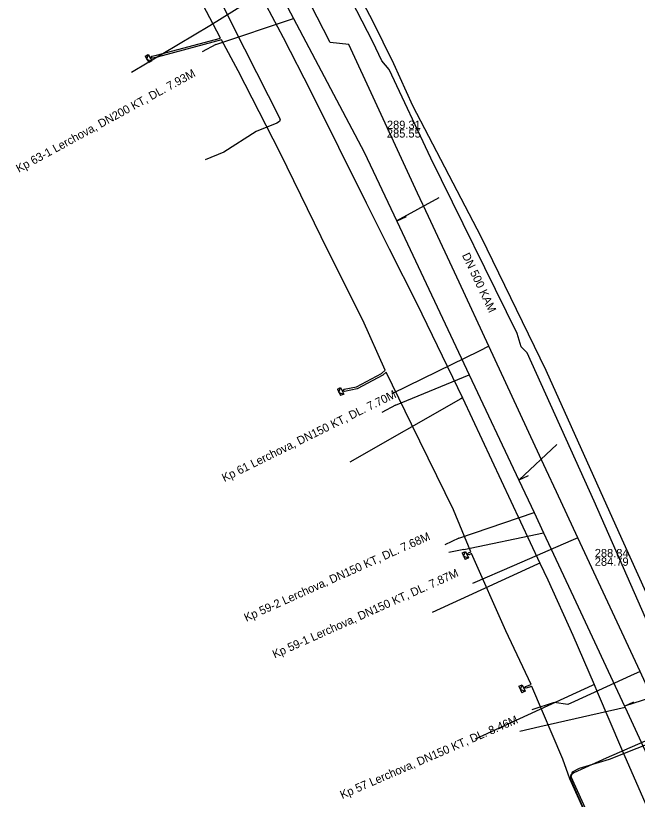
# Model space of a CAD drawing. Extents: x -600391 to -599491, y -1160176 to -1159402.
# Drawn here: x -600034.9 to -599974.7, y -1159956.9 to -1159881.1 of the extents above; entities that cross this region are included whole.
import ezdxf

# ---------------------------------------------------------------- set-up
doc = ezdxf.new("R2010")
doc.units = 0
for name, color, linetype in [('31', 7, 'Continuous'), ('MU_linie', 7, 'Continuous'), ('Vrstva 1', 7, 'Continuous'), ('Vrstva 12', 7, 'Continuous'), ('Vrstva 13', 7, 'Continuous'), ('Vrstva 16', 7, 'Continuous'), ('Vrstva 42', 7, 'Continuous'), ('Vrstva 43', 7, 'Continuous'), ('Vrstva 55', 7, 'Continuous'), ('Vrstva 58', 7, 'Continuous'), ('Vrstva 9', 7, 'Continuous')]:
    doc.layers.add(name, color=color, linetype=linetype)

# ---------------------------------------------------------------- blocks, each defined once
blk = doc.blocks.new('NN630')
at = {"layer": '31'}
for points in [[(0, -0.7), (-0.7, 0)], [(-0.7, -0.7), (-0.7, 0), (0.7, 0), (0.7, -0.7)], [(-0.7, -0.7), (0.7, -0.7)], [(0, -0.7), (0.7, 0)]]:
    blk.add_lwpolyline(points, dxfattribs=at)

msp = doc.modelspace()

# ---------------------------------------------------------------- linework, layer by layer
at = {"layer": 'MU_linie'}
msp.add_lwpolyline([(-600004.67, -1159873.12), (-600005.18, -1159873.36), (-600007.15, -1159874.51), (-600013.69, -1159878.26), (-600015.14, -1159879.03), (-600015.22, -1159879.27), (-600012.72, -1159884.3), (-600009.27, -1159891.11), (-600009.32, -1159891.33), (-600009.58, -1159891.5), (-600011.58, -1159892.29), (-600014.72, -1159894.28), (-600016.52, -1159895.03)], dxfattribs=at)
at = {"layer": 'Vrstva 1'}
for points in [[(-599993.936, -1159898.725), (-599998.037, -1159900.971)], [(-599982.522, -1159922.573), (-599986.153, -1159926.011)], [(-599971.84, -1159946.571), (-599975.956, -1159947.914)]]:
    msp.add_lwpolyline(points, dxfattribs=at)
at = {"layer": 'Vrstva 13'}
for points in [[(-600011.184, -1159879.034), (-600011.563, -1159879.229), (-600016.078, -1159882.07), (-600023.64, -1159886.585)], [(-600011.184, -1159879.034), (-600008.989, -1159883.211), (-600006.315, -1159888.435), (-600000.964, -1159899.19), (-599998.735, -1159903.663), (-599996.045, -1159908.944), (-599991.618, -1159918.066), (-599984.144, -1159934.065), (-599983.386, -1159935.677), (-599980.955, -1159941.02), (-599978.897, -1159945.817), (-599978.6, -1159946.51), (-599976.264, -1159952.028), (-599973.905, -1159957.427), (-599971.68, -1159962.51)], [(-599991.618, -1159918.066), (-599991.796, -1159918.152), (-600002.527, -1159924.303)], [(-599984.144, -1159934.065), (-599984.364, -1159934.168), (-599994.564, -1159938.837)], [(-599978.897, -1159945.817), (-599979.099, -1159945.904), (-599990.422, -1159951.093)]]:
    msp.add_lwpolyline(points, dxfattribs=at)
at = {"layer": 'Vrstva 16'}
for points in [[(-599965.303, -1159964.361), (-599966.486, -1159961.724), (-599968.567, -1159957.228), (-599968.692, -1159956.972), (-599969.043, -1159956.214), (-599970.245, -1159953.638), (-599970.488, -1159953.107), (-599972.879, -1159947.953), (-599973.933, -1159945.686), (-599974.46, -1159944.557), (-599980.478, -1159931.598), (-599982.535, -1159927.17), (-599983.54, -1159925.024), (-599984.595, -1159922.757), (-599986.826, -1159917.932), (-599989.078, -1159913.078), (-599991.961, -1159906.867), (-599994.913, -1159900.519), (-599995.97, -1159898.253), (-599997.344, -1159895.314), (-600002.638, -1159883.892), (-600004.449, -1159883.693), (-600006.347, -1159879.966)], [(-599989.078, -1159913.078), (-599990.021, -1159913.535), (-599994.041, -1159915.502), (-599998.464, -1159917.662)], [(-599980.478, -1159931.598), (-599981.142, -1159931.888), (-599986.649, -1159934.286), (-599990.653, -1159936.032)], [(-599974.46, -1159944.557), (-599975.366, -1159944.97), (-599980.802, -1159947.447), (-599981.434, -1159947.733), (-599982.772, -1159947.541), (-599984.933, -1159948.257)]]:
    msp.add_lwpolyline(points, dxfattribs=at)
at = {"layer": 'Vrstva 42'}
for points in [[(-599978.745, -1159960.504), (-599981.261, -1159954.931), (-599981.94, -1159953.03), (-599984.911, -1159945.992), (-599985.489, -1159946.171), (-599985.71, -1159946.14), (-599985.553, -1159945.981), (-599984.993, -1159945.809), (-599987.43, -1159940.62), (-599990.749, -1159933.141), (-599990.977, -1159933.247), (-599991.2, -1159933.24), (-599991.061, -1159933.065), (-599990.828, -1159932.958), (-599992.51, -1159928.9), (-599996.56, -1159920.61), (-599999.024, -1159915.593), (-599999.343, -1159915.873), (-600001.816, -1159917.185), (-600003.054, -1159917.438), (-600003.27, -1159917.38), (-600003.094, -1159917.242), (-600001.884, -1159916.995), (-599999.457, -1159915.707), (-599999.113, -1159915.404), (-600001.27, -1159910.55), (-600004.64, -1159903.87), (-600009.28, -1159894.35), (-600013.34, -1159886.42), (-600014.961, -1159883.44), (-600021.177, -1159885.107), (-600021.634, -1159885.199), (-600021.85, -1159885.14), (-600021.674, -1159885.003), (-600021.223, -1159884.913), (-600015.058, -1159883.259), (-600023.6, -1159866.96)], [(-599975.46, -1159973.098), (-599974.544, -1159970.681), (-599975.022, -1159968.991), (-599977.868, -1159962.668), (-599978.555, -1159960.436), (-599981.129, -1159954.737), (-599981, -1159954.25), (-599980.32, -1159953.89), (-599977.42, -1159953.03), (-599969.53, -1159949.89), (-599968.61, -1159949.64), (-599967.2, -1159950.5), (-599966.18, -1159951.1), (-599964.91, -1159950.43), (-599964.398, -1159949.407), (-599964.486, -1159949.246)]]:
    msp.add_lwpolyline(points, dxfattribs=at)
at = {"layer": 'Vrstva 55'}
msp.add_lwpolyline([(-599961.56, -1159966.79), (-599962.77, -1159965.62), (-599962.99, -1159964.41), (-599963.44, -1159963.06), (-599963.67, -1159961.3), (-599963.13, -1159959.48), (-599962.86, -1159958.96), (-599962.67, -1159958.65), (-599966.77, -1159952.42), (-599968.21, -1159951.72), (-599969.23, -1159950.43), (-599972.57, -1159942.12), (-599972.84, -1159941.49), (-599973.21, -1159940.98), (-599978.91, -1159928.07), (-599985.36, -1159913.71), (-599985.96, -1159913.13), (-599986.35, -1159911.84), (-599994.69, -1159894.87), (-599998.73, -1159886.31), (-599999.44, -1159885.45), (-600000.3, -1159883.62), (-600004.957, -1159874.59)], dxfattribs=at)
at = {"layer": 'Vrstva 58'}
for points in [[(-599969.84, -1159945.81), (-599976.17, -1159931.76), (-599983.53, -1159915.41), (-599989.84, -1159902.48), (-599996.44, -1159889.81), (-599998.26, -1159885.76), (-600000.34, -1159881.54), (-600016.01, -1159852.03)], [(-599969.91, -1159949.51), (-599977.72, -1159952.94), (-599980.85, -1159954.35), (-599981.18, -1159954.6), (-599981.18, -1159954.96), (-599979.81, -1159958.11)]]:
    msp.add_lwpolyline(points, dxfattribs=at)
at = {"layer": 'Vrstva 9'}
for p, q in [((-600015.497, -1159883.883), (-600007.972, -1159881.37)), ((-600015.497, -1159883.883), (-600016.829, -1159884.573)), ((-599997.087, -1159900.548), (-599997.991, -1159900.974)), ((-599998.109, -1159918.768), (-599990.993, -1159915.839)), ((-599998.109, -1159918.768), (-599999.421, -1159919.495)), ((-599985.284, -1159925.619), (-599986.189, -1159926.045)), ((-599991.994, -1159931.634), (-599984.715, -1159929.175)), ((-599991.5, -1159932.727), (-599983.791, -1159931.138)), ((-599991.994, -1159931.634), (-599993.341, -1159932.293)), ((-599991.5, -1159932.727), (-599992.969, -1159933.03)), ((-599975.956, -1159947.914), (-599975.049, -1159947.493)), ((-599975.897, -1159948.041), (-599984.145, -1159949.903)), ((-599984.145, -1159949.903), (-599986.096, -1159950.344))]:
    msp.add_line(p, q, dxfattribs=at)
for points in [[(-600023.79, -1159851.466), (-600019.633, -1159859.325), (-600008.271, -1159880.805), (-600007.972, -1159881.37), (-600001.139, -1159894.288)], [(-600001.139, -1159894.288), (-599997.991, -1159900.974), (-599990.993, -1159915.839), (-599986.189, -1159926.045), (-599984.715, -1159929.175), (-599983.791, -1159931.138), (-599980.66, -1159937.789)], [(-599980.66, -1159937.789), (-599975.956, -1159947.914), (-599975.897, -1159948.041), (-599972.787, -1159954.734), (-599972.156, -1159956.095)]]:
    msp.add_lwpolyline(points, dxfattribs=at)

# ---------------------------------------------------------------- block references
at = {"layer": 'Vrstva 43'}
for p, xscale, yscale, rotation in [((-600021.85, -1159885.14), 0.5, 0.5, -59.99999999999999), ((-600003.27, -1159917.38), 0.5000000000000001, 0.4999999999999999, -64), ((-599991.2, -1159933.24), 0.5, 0.5, -66.00000000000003), ((-599985.71, -1159946.14), 0.5, 0.5, -66.00000000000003)]:
    msp.add_blockref('NN630', p, dxfattribs=dict(at, xscale=xscale, yscale=yscale, rotation=rotation))

# ---------------------------------------------------------------- texts
at = {"layer": 'Vrstva 12'}
for s, rotation, p in [('Kp 63-1 Lerchova, DN200 KT, DL. 7.93M', 28.66712, (-600034.55, -1159896.299)), ('DN 500 KAM', 295.20991, (-599991.705, -1159904.259)), ('Kp 61 Lerchova, DN150 KT, DL. 7.70M', 26.19517, (-600014.666, -1159926.215)), ('Kp 59-2 Lerchova, DN150 KT, DL. 7.68M', 24.08477, (-600012.545, -1159939.741)), ('Kp 59-1 Lerchova, DN150 KT, DL. 7.87M', 24.08477, (-600009.801, -1159943.286)), ('Kp 57 Lerchova, DN150 KT, DL. 8.46M', 23.39555, (-600003.267, -1159956.889))]:
    msp.add_text(s, height=0.8, rotation=rotation, dxfattribs=at).set_placement(p)
for s, p in [('289.31', (-599998.943, -1159892.049)), ('285.55', (-599998.943, -1159892.881)), ('288.84', (-599978.837, -1159933.487)), ('284.79', (-599978.837, -1159934.319))]:
    msp.add_text(s, height=0.8, dxfattribs=at).set_placement(p)

doc.saveas('drawing.dxf')
